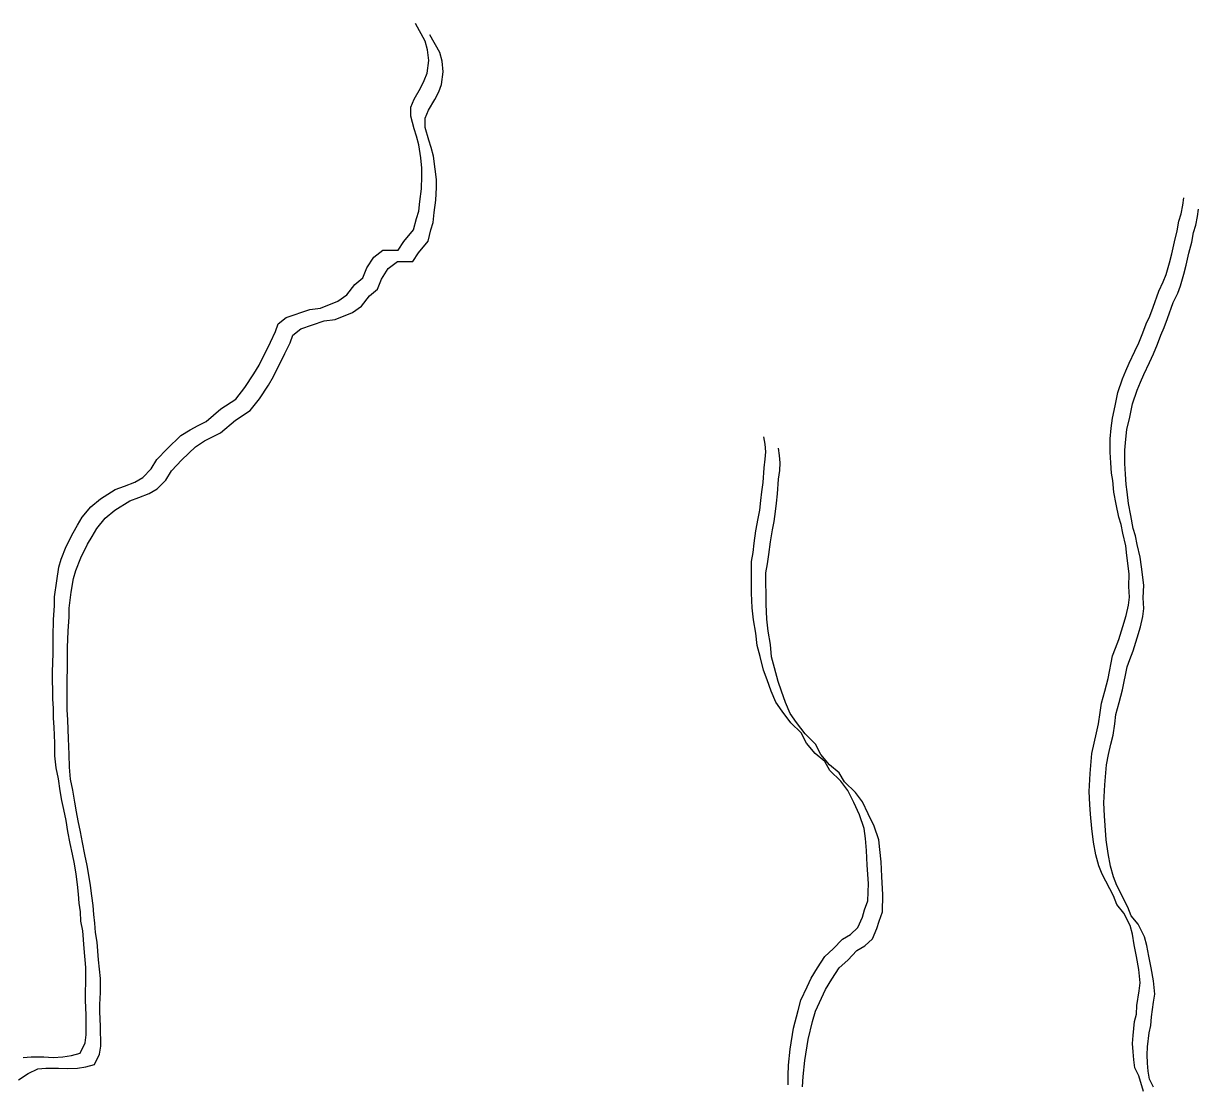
# Model space of a CAD drawing. Extents: x -21.1 to 50.3, y 0 to 22.1.
# Drawn here: x 49.24 to 50.02, y 19.192 to 19.896 of the extents above; entities that cross this region are included whole.
import ezdxf

# ---------------------------------------------------------------- set-up
doc = ezdxf.new("R2010")
doc.units = 0
doc.layers.add('GM_X_Minor_River', color=7, linetype='Continuous')

msp = doc.modelspace()

# ---------------------------------------------------------------- linework, layer by layer
at = {"layer": 'GM_X_Minor_River'}
for points in [[(49.26805, 19.54878), (49.27257, 19.55792), (49.27559, 19.56287), (49.2786, 19.56821), (49.28428, 19.57508), (49.29072, 19.58043), (49.30058, 19.58657), (49.30666, 19.58888), (49.31349, 19.59158), (49.31881, 19.59464), (49.32449, 19.60037), (49.32826, 19.60647), (49.33507, 19.61373), (49.34416, 19.62252), (49.35023, 19.62635), (49.35554, 19.62904), (49.36085, 19.63173), (49.3707, 19.64014), (49.38056, 19.64665), (49.38661, 19.65428), (49.39265, 19.66343), (49.39605, 19.66915), (49.40357, 19.68439), (49.40696, 19.69162), (49.40884, 19.69657), (49.41414, 19.70078), (49.42972, 19.70619), (49.43695, 19.70698), (49.44834, 19.71161), (49.45441, 19.71582), (49.4597, 19.72269), (49.465, 19.72727), (49.46763, 19.73375), (49.47216, 19.74099), (49.47822, 19.74558), (49.4885, 19.74564), (49.49228, 19.75136), (49.4987, 19.75899), (49.50057, 19.7666), (49.50206, 19.77155), (49.50279, 19.77801), (49.50388, 19.78637), (49.50422, 19.79473), (49.50419, 19.80005), (49.50339, 19.80689), (49.5022, 19.81562), (49.50064, 19.82131), (49.49909, 19.82624), (49.49676, 19.83458), (49.49673, 19.84066), (49.49898, 19.84599), (49.50313, 19.85323), (49.50577, 19.85818), (49.50764, 19.86313), (49.50874, 19.8715), (49.50794, 19.87871), (49.50638, 19.8844), (49.49985, 19.89614)], [(49.27769, 19.54128), (49.28221, 19.55042), (49.28523, 19.55537), (49.28824, 19.56071), (49.29391, 19.56758), (49.30035, 19.57293), (49.31022, 19.57907), (49.31629, 19.58138), (49.32313, 19.58407), (49.32844, 19.58714), (49.33412, 19.59287), (49.33789, 19.59897), (49.34471, 19.60623), (49.35379, 19.61501), (49.35986, 19.61885), (49.36518, 19.62154), (49.37049, 19.62423), (49.38034, 19.63264), (49.3902, 19.63915), (49.39625, 19.64678), (49.40229, 19.65593), (49.40568, 19.66165), (49.41321, 19.67689), (49.4166, 19.68412), (49.41847, 19.68907), (49.42378, 19.69328), (49.43936, 19.69869), (49.44658, 19.69948), (49.45798, 19.70411), (49.46404, 19.70832), (49.46934, 19.71519), (49.47464, 19.71977), (49.47727, 19.72625), (49.4818, 19.73349), (49.48786, 19.73808), (49.49814, 19.73814), (49.50191, 19.74386), (49.50834, 19.75149), (49.5102, 19.7591), (49.5117, 19.76405), (49.51242, 19.77051), (49.51352, 19.77887), (49.51385, 19.78723), (49.51382, 19.79255), (49.51303, 19.79939), (49.51183, 19.80812), (49.51028, 19.81381), (49.50873, 19.81874), (49.5064, 19.82708), (49.50637, 19.83316), (49.50862, 19.83849), (49.51277, 19.84573), (49.5154, 19.85068), (49.51728, 19.85563), (49.51838, 19.864), (49.51757, 19.87121), (49.51602, 19.8769), (49.50948, 19.88864)], [(49.9803, 19.19712), (49.9776, 19.20243), (49.97681, 19.20774), (49.9764, 19.21306), (49.97599, 19.21876), (49.97634, 19.22407), (49.97743, 19.2332), (49.97855, 19.23814), (49.9789, 19.24384), (49.98036, 19.25373), (49.9811, 19.25905), (49.98028, 19.26778), (49.97871, 19.27651), (49.97715, 19.2841), (49.97597, 19.29131), (49.97441, 19.297), (49.97018, 19.30534), (49.96558, 19.31101), (49.96327, 19.3167), (49.95595, 19.33109), (49.95364, 19.33678), (49.9517, 19.34398), (49.95013, 19.35234), (49.94893, 19.36145), (49.94812, 19.37094), (49.9477, 19.3774), (49.94728, 19.38613), (49.94797, 19.39791), (49.94832, 19.40323), (49.94904, 19.41121), (49.95052, 19.41806), (49.95201, 19.42491), (49.9535, 19.43099), (49.9546, 19.4386), (49.95532, 19.44468), (49.95756, 19.45267), (49.9598, 19.46104), (49.96276, 19.47625), (49.96464, 19.4812), (49.96689, 19.48691), (49.96951, 19.49566), (49.97175, 19.50289), (49.97324, 19.50974), (49.97397, 19.51506), (49.97355, 19.52228), (49.97388, 19.53064), (49.97229, 19.54279), (49.97149, 19.54924), (49.96954, 19.55759), (49.96837, 19.56328), (49.96682, 19.56821), (49.96525, 19.57694), (49.96368, 19.58491), (49.96288, 19.5925), (49.96209, 19.59744), (49.96167, 19.60427), (49.96125, 19.61149), (49.9612, 19.62023), (49.96192, 19.62745), (49.96265, 19.63391), (49.96451, 19.64228), (49.96636, 19.65102), (49.96936, 19.66016), (49.97161, 19.66549), (49.97387, 19.67044), (49.97763, 19.67844), (49.98026, 19.68415), (49.98289, 19.69062), (49.98514, 19.69672), (49.9874, 19.70167), (49.98965, 19.70776), (49.9934, 19.71842), (49.99641, 19.72451), (49.99828, 19.72946), (50.00053, 19.73707), (50.00201, 19.74316), (50.00387, 19.75115), (50.00574, 19.75837), (50.00684, 19.76484), (50.00834, 19.76979), (50.00945, 19.77549), (50.01018, 19.78043)], [(49.98993, 19.18962), (49.98724, 19.19493), (49.98645, 19.20024), (49.98604, 19.20556), (49.98563, 19.21125), (49.98598, 19.21657), (49.98707, 19.2257), (49.98818, 19.23064), (49.98853, 19.23634), (49.99, 19.24623), (49.99073, 19.25155), (49.98992, 19.26028), (49.98835, 19.26901), (49.98679, 19.2766), (49.9856, 19.28381), (49.98405, 19.2895), (49.97982, 19.29784), (49.97522, 19.30351), (49.9729, 19.3092), (49.96559, 19.32359), (49.96328, 19.32928), (49.96133, 19.33648), (49.95976, 19.34483), (49.95857, 19.35395), (49.95776, 19.36344), (49.95734, 19.36989), (49.95691, 19.37863), (49.95761, 19.39041), (49.95796, 19.39573), (49.95868, 19.40371), (49.96016, 19.41056), (49.96164, 19.4174), (49.96314, 19.42349), (49.96423, 19.4311), (49.96496, 19.43718), (49.9672, 19.44517), (49.96944, 19.45354), (49.9724, 19.46875), (49.97428, 19.4737), (49.97653, 19.47941), (49.97914, 19.48816), (49.98139, 19.49539), (49.98287, 19.50224), (49.9836, 19.50756), (49.98318, 19.51478), (49.98352, 19.52314), (49.98193, 19.53529), (49.98113, 19.54174), (49.97918, 19.55009), (49.97801, 19.55578), (49.97646, 19.56071), (49.97489, 19.56944), (49.97332, 19.57741), (49.97252, 19.585), (49.97173, 19.58993), (49.97131, 19.59677), (49.97089, 19.60399), (49.97084, 19.61272), (49.97156, 19.61995), (49.97229, 19.62641), (49.97414, 19.63478), (49.976, 19.64352), (49.979, 19.65266), (49.98125, 19.65799), (49.9835, 19.66294), (49.98727, 19.67094), (49.9899, 19.67665), (49.99253, 19.68312), (49.99478, 19.68922), (49.99703, 19.69417), (49.99928, 19.70026), (50.00303, 19.71092), (50.00604, 19.71701), (50.00792, 19.72196), (50.01016, 19.72957), (50.01165, 19.73566), (50.01351, 19.74364), (50.01537, 19.75087), (50.01648, 19.75734), (50.01797, 19.76229), (50.01908, 19.76799), (50.01982, 19.77293)], [(49.72435, 19.50001), (49.72354, 19.50798), (49.7231, 19.51786), (49.72299, 19.53875), (49.7241, 19.54484), (49.72482, 19.55092), (49.72592, 19.55928), (49.7274, 19.56727), (49.72851, 19.57297), (49.72923, 19.57943), (49.72996, 19.58514), (49.73069, 19.59122), (49.7314, 19.6011), (49.73213, 19.6068), (49.73248, 19.61174), (49.73207, 19.61668), (49.73128, 19.62161)], [(49.73398, 19.49251), (49.73318, 19.50048), (49.73274, 19.51036), (49.73262, 19.53125), (49.73373, 19.53733), (49.73446, 19.54342), (49.73556, 19.55178), (49.73703, 19.55977), (49.73814, 19.56547), (49.73887, 19.57193), (49.7396, 19.57764), (49.74033, 19.58372), (49.74103, 19.5936), (49.74176, 19.5993), (49.74212, 19.60424), (49.74171, 19.60918), (49.74092, 19.61411)], [(49.23949, 19.20937), (49.24482, 19.20978), (49.25319, 19.20983), (49.25928, 19.20948), (49.26575, 19.2099), (49.27145, 19.21069), (49.27716, 19.21224), (49.28055, 19.2191), (49.28128, 19.22442), (49.2812, 19.23771), (49.28077, 19.24721), (49.28074, 19.25215), (49.28108, 19.26013), (49.28103, 19.26925), (49.27981, 19.28177), (49.27899, 19.29355), (49.27781, 19.3), (49.2774, 19.30607), (49.2766, 19.31177), (49.27619, 19.31785), (49.27539, 19.3243), (49.27459, 19.33113), (49.27341, 19.33797), (49.27224, 19.34442), (49.27067, 19.35162), (49.26911, 19.35959), (49.26792, 19.3668), (49.26636, 19.37402), (49.26519, 19.38009), (49.26401, 19.38654), (49.26282, 19.39451), (49.26126, 19.40172), (49.26045, 19.40969), (49.26041, 19.41805), (49.25997, 19.42868), (49.25955, 19.43476), (49.25952, 19.44122), (49.2591, 19.44768), (49.259, 19.46553), (49.25931, 19.47769), (49.25925, 19.48909), (49.25957, 19.5001), (49.26028, 19.5096), (49.26025, 19.5153), (49.26171, 19.52595), (49.26318, 19.53507), (49.26467, 19.5404), (49.26805, 19.54878)], [(49.23622, 19.19458), (49.24267, 19.1988), (49.24913, 19.20187), (49.25445, 19.20228), (49.26283, 19.20233), (49.26892, 19.20198), (49.27539, 19.2024), (49.28109, 19.20319), (49.28679, 19.20474), (49.29018, 19.2116), (49.29091, 19.21692), (49.29084, 19.23021), (49.29041, 19.23971), (49.29038, 19.24465), (49.29072, 19.25263), (49.29066, 19.26175), (49.28945, 19.27427), (49.28863, 19.28605), (49.28745, 19.2925), (49.28703, 19.29857), (49.28624, 19.30427), (49.28583, 19.31035), (49.28503, 19.3168), (49.28423, 19.32363), (49.28305, 19.33046), (49.28187, 19.33692), (49.28031, 19.34412), (49.27874, 19.35209), (49.27756, 19.3593), (49.276, 19.36651), (49.27482, 19.37259), (49.27364, 19.37904), (49.27246, 19.38701), (49.2709, 19.39422), (49.27009, 19.40219), (49.27004, 19.41055), (49.2696, 19.42118), (49.26919, 19.42726), (49.26915, 19.43372), (49.26874, 19.44018), (49.26864, 19.45803), (49.26895, 19.47019), (49.26889, 19.48158), (49.26921, 19.4926), (49.26992, 19.5021), (49.26988, 19.5078), (49.27135, 19.51845), (49.27282, 19.52757), (49.27431, 19.5329), (49.27769, 19.54128)], [(49.74737, 19.19128), (49.74734, 19.19736), (49.74768, 19.2042), (49.74877, 19.21484), (49.75097, 19.22891), (49.75395, 19.2407), (49.75582, 19.24755), (49.75995, 19.25631), (49.76259, 19.26202), (49.76674, 19.26888), (49.77164, 19.27651), (49.77732, 19.28148), (49.78338, 19.28797), (49.78869, 19.29104), (49.79361, 19.29563), (49.79662, 19.30248), (49.79812, 19.30743), (49.80037, 19.31352), (49.80068, 19.32492), (49.79985, 19.33707), (49.79942, 19.34695), (49.79861, 19.35492), (49.79782, 19.36137), (49.79472, 19.37047), (49.79087, 19.37881), (49.78702, 19.38677), (49.78242, 19.39282), (49.77514, 19.4), (49.77168, 19.40605), (49.76519, 19.41134), (49.75944, 19.41814), (49.75597, 19.42496), (49.74908, 19.43176), (49.74333, 19.43933), (49.73911, 19.44538), (49.73603, 19.45259), (49.73332, 19.46017), (49.731, 19.46661), (49.72867, 19.47572), (49.72672, 19.48293), (49.72592, 19.49128), (49.72435, 19.50001)], [(49.75698, 19.18986), (49.75732, 19.1967), (49.7584, 19.20734), (49.76061, 19.22141), (49.76359, 19.2332), (49.76545, 19.24005), (49.76959, 19.24881), (49.77222, 19.25452), (49.77637, 19.26138), (49.78128, 19.26901), (49.78696, 19.27398), (49.79302, 19.28047), (49.79833, 19.28354), (49.80325, 19.28813), (49.80626, 19.29498), (49.80775, 19.29993), (49.81, 19.30602), (49.81032, 19.31742), (49.80949, 19.32957), (49.80906, 19.33944), (49.80825, 19.34742), (49.80746, 19.35387), (49.80436, 19.36297), (49.80051, 19.37131), (49.79666, 19.37926), (49.79205, 19.38532), (49.78478, 19.3925), (49.78132, 19.39855), (49.77482, 19.40384), (49.76907, 19.41064), (49.76561, 19.41746), (49.75872, 19.42426), (49.75297, 19.43183), (49.74875, 19.43788), (49.74566, 19.44508), (49.74296, 19.45267), (49.74064, 19.45911), (49.7383, 19.46822), (49.73636, 19.47543), (49.73555, 19.48378), (49.73398, 19.49251)], [(49.9834, 19.18688), (49.9803, 19.19712)]]:
    msp.add_lwpolyline(points, dxfattribs=at)

doc.saveas('drawing.dxf')
